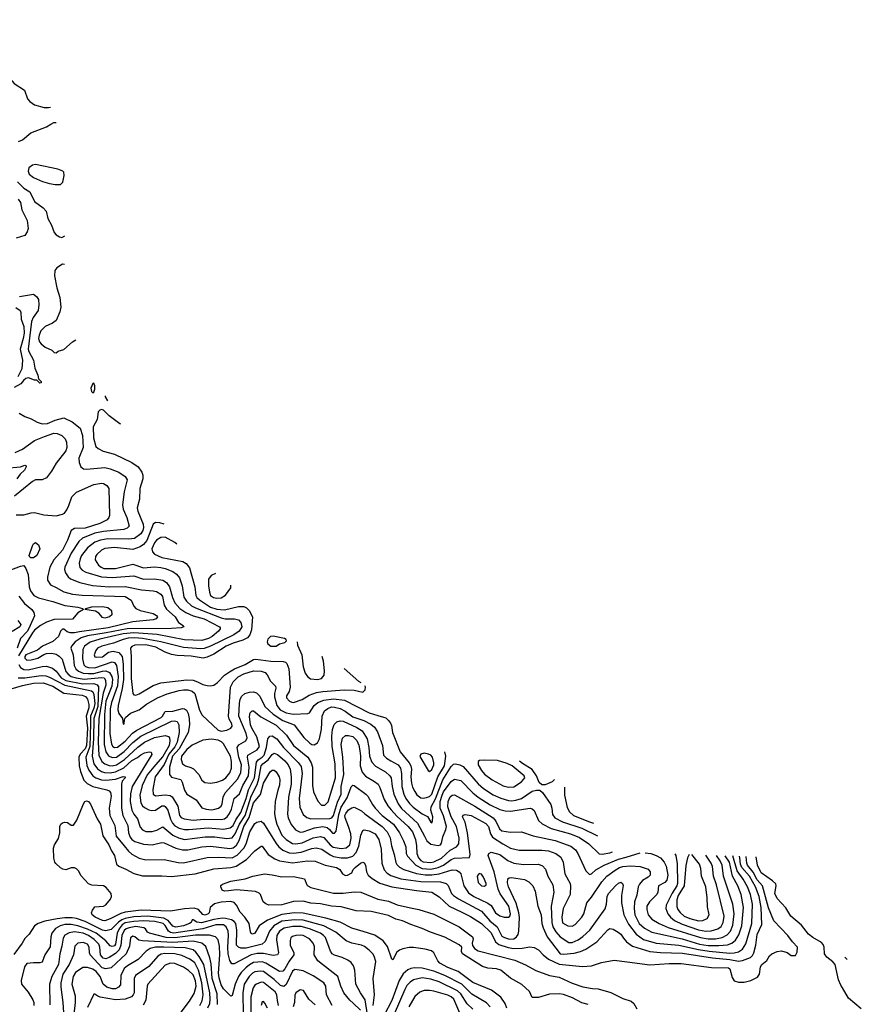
# Model space of a CAD drawing. Extents: x 997026 to 1115308, y 536381 to 619039.
# Tile 467 of 484: x 1104468 to 1112264, y 562737 to 571858. Entities that reach past the tile are written whole.
import ezdxf

# ---------------------------------------------------------------- set-up
doc = ezdxf.new("R2010")
doc.units = 0

msp = doc.modelspace()

# ---------------------------------------------------------------- linework, layer by layer
at = {"layer": '0CON20XD'}
for points in [[(1103254.6, 571857.6), (1103277.5, 571845), (1103291.4, 571825), (1103295.6, 571765.6), (1103306.3, 571746.3), (1103465, 571623.1), (1103518.3, 571598.3), (1103605, 571545.8), (1103845, 571557.9), (1103955, 571540.5), (1104038, 571508), (1104189.7, 571419.7), (1104245, 571394.2), (1104379.1, 571309.1), (1104417.6, 571267.6), (1104511.4, 571205), (1104539.5, 571125), (1104560.1, 571100.1), (1104605, 571070.5), (1104694.4, 571045.6), (1104735, 571044.6), (1104752.8, 571048.1)], [(1104455, 570728), (1104492.5, 570745), (1104570.8, 570809.2), (1104714.5, 570865.5), (1104755, 570888.6), (1104785, 570905.6), (1104805.9, 570905.2)], [(1104795, 570331.1), (1104845, 570332.2), (1104867.3, 570352.7), (1104880.8, 570415), (1104876.2, 570445), (1104865.7, 570455.7), (1104822.3, 570472.3), (1104615, 570516.5), (1104585, 570510.6), (1104552, 570485), (1104545.7, 570455), (1104556.5, 570426.5), (1104595, 570394.4), (1104677.7, 570357.7), (1104745, 570339.2), (1104795, 570331.1)], [(1104445.9, 570355), (1104505, 570298.2), (1104562.5, 570262.5), (1104605, 570172.5), (1104685, 570115.6), (1104712.9, 570085), (1104729.4, 570015), (1104761.9, 569955), (1104787.5, 569885), (1104805, 569863.8), (1104835, 569846.7), (1104859.3, 569840.7), (1104884.4, 569856.7)], [(1104453.1, 570195), (1104474.3, 570165), (1104488.6, 570095), (1104537.8, 569997.8), (1104545.6, 569925), (1104537.6, 569892.4), (1104515, 569858.8), (1104436.4, 569833.6)], [(1104883.2, 569591.2), (1104865, 569592), (1104810.9, 569559.1), (1104792.5, 569535), (1104788.6, 569485), (1104812.5, 569375), (1104838.5, 569285), (1104847.5, 569195), (1104838.9, 569151.1), (1104805, 569072.5), (1104772, 569048), (1104705, 569015.7), (1104664.3, 568975), (1104646.9, 568935), (1104642.5, 568905), (1104650, 568875), (1104665.7, 568855), (1104705, 568824.3), (1104765, 568796.2), (1104786.4, 568776.4), (1104805, 568772.5), (1104825, 568786.7), (1104875, 568803.3), (1104955.8, 568875), (1104986.2, 568891.4)], [(1104465, 569293.3), (1104595, 569313.9), (1104624.8, 569294.8), (1104640.9, 569265), (1104645.3, 569215), (1104637.8, 569165), (1104591.1, 569098.9), (1104576.7, 569063.3), (1104547.4, 568805), (1104551.8, 568785), (1104594, 568705), (1104608.3, 568628.3), (1104636.7, 568565), (1104642.5, 568532.5), (1104667, 568507), (1104667.5, 568495), (1104655, 568490), (1104627.5, 568517.5), (1104605, 568520), (1104550.6, 568540.6), (1104525, 568535.5), (1104504.2, 568514.2), (1104476.8, 568483.2), (1104415, 568450.4)], [(1104432, 569192), (1104471.5, 569165), (1104479.5, 569145), (1104482.7, 569085), (1104505.9, 569015.9), (1104507.6, 568955), (1104499.8, 568905), (1104471.2, 568805), (1104492.6, 568705), (1104488.8, 568625), (1104449.1, 568550.9)], [(1105145, 568401.2), (1105155, 568406.7), (1105164.3, 568435), (1105164, 568465), (1105155, 568490), (1105145, 568487.5), (1105126, 568445), (1105133.2, 568413.2), (1105145, 568401.2)], [(1105283.2, 568328.4), (1105261.7, 568365), (1105261.9, 568373.3)], [(1104461.7, 568211.7), (1104515, 568181.2), (1104575, 568161.2), (1104629.6, 568129.6), (1104675, 568114.4), (1104725, 568116.7), (1104795, 568148.4), (1104875, 568168.8), (1104955, 568132.5), (1105026.5, 568075), (1105049.1, 568005), (1105054.7, 567895), (1105016.8, 567795), (1105018.7, 567755), (1105034.6, 567714.6), (1105058, 567698), (1105085, 567692.7), (1105255, 567710.3), (1105305, 567698.7), (1105385, 567667.3), (1105445.5, 567625), (1105463.6, 567595), (1105434.6, 567485), (1105420.7, 567365), (1105426.7, 567325), (1105460.8, 567245), (1105481.9, 567165), (1105463, 567147), (1105433.2, 567136.8), (1105245, 567117.2), (1105165, 567100.7), (1105049.6, 567055), (1105015.6, 567024.4), (1104944.6, 566915.4), (1104885.4, 566785), (1104883.3, 566763.3), (1104892.9, 566732.9), (1104917, 566697), (1104939.2, 566679.1), (1105023.9, 566643.9), (1105142.6, 566617.4), (1105295, 566604.8), (1105445, 566607.5), (1105594.7, 566575.3), (1105705, 566567.7), (1105735, 566559.7), (1105774.5, 566535), (1105790, 566515), (1105807.5, 566435), (1105827.8, 566397.8), (1105907.9, 566325), (1105940, 566275), (1105983.3, 566245), (1105987.5, 566235), (1105964.3, 566225.7), (1105873.2, 566216.8), (1105464.4, 566214.4), (1105268.2, 566178.2), (1105095, 566149.9), (1105038.2, 566131.8), (1104980.4, 566095), (1104946.2, 566055), (1104941.8, 566035), (1104964.4, 565974.4), (1104973, 565875), (1104988.8, 565845), (1105012.4, 565822.4), (1105054.6, 565804.6), (1105105, 565800.4), (1105155, 565802.8), (1105235, 565824.4), (1105265.1, 565825.1), (1105300.8, 565810.8), (1105322.3, 565775), (1105326.5, 565745), (1105321.1, 565685), (1105265, 565545.5), (1105252.1, 565422.1), (1105251.2, 565145), (1105265.8, 565075.8), (1105288.8, 565038.8), (1105325, 565022.4), (1105365, 565027.5), (1105435, 565077.6), (1105516.2, 565163.8), (1105590.2, 565219.8), (1105875, 565359), (1105902.7, 565362.7), (1105925.9, 565355.9), (1105942.4, 565325), (1105945.5, 565255), (1105924.9, 565165), (1105905, 565121), (1105850.5, 565055), (1105805, 564958.8), (1105722.4, 564845), (1105701.6, 564728.4), (1105703.5, 564685), (1105725, 564667.8), (1105815, 564679.1), (1105861.5, 564671.5), (1105880.2, 564660.2), (1105933.7, 564573.7), (1105948.8, 564485), (1105965, 564468.2), (1105990, 564455), (1106075, 564441.6), (1106175, 564452), (1106335, 564449.3), (1106365, 564456.3), (1106389.1, 564475), (1106411.4, 564505), (1106430, 564545), (1106454.5, 564645), (1106505, 564687.1), (1106535.6, 564765), (1106586, 564855), (1106593.5, 564935), (1106577.2, 565025), (1106580.9, 565045), (1106667.1, 565093), (1106687.6, 565125), (1106664.9, 565214.9), (1106616.9, 565295), (1106605.6, 565325), (1106596.2, 565403.8), (1106603.9, 565436.1), (1106621.2, 565455), (1106635, 565455.6), (1106700, 565400), (1106843.8, 565323.8), (1106939.2, 565229.2), (1107005, 565133.2), (1107138, 565025), (1107166.6, 564975), (1107179.7, 564935), (1107181.1, 564765), (1107190.9, 564705), (1107230.3, 564620.3), (1107265, 564582.9), (1107295, 564582.9), (1107325, 564613.3), (1107392.9, 564835), (1107391.5, 564965), (1107363.3, 565126.7), (1107359.9, 565220.1), (1107366.7, 565283.3), (1107380.8, 565329.2), (1107405.9, 565354.1), (1107435, 565363.2), (1107465, 565358.6), (1107591.5, 565301.5), (1107639.9, 565269.9), (1107685.3, 565195), (1107702.5, 565115), (1107709.5, 565035), (1107731, 564981), (1107763.4, 564943.4), (1107855, 564890.8), (1107897.9, 564855), (1107908.7, 564835), (1107916.7, 564755), (1107932.4, 564685), (1107973.3, 564595), (1108005, 564551.9), (1108151.7, 564415), (1108218.4, 564295), (1108240.8, 564250.8), (1108275, 564220), (1108345, 564208.1), (1108364.5, 564215.5), (1108375, 564231.2), (1108387.8, 564287.8), (1108416.3, 564355), (1108422, 564385), (1108392.9, 564482.9), (1108362.5, 564555), (1108364.3, 564615), (1108379.9, 564675), (1108395, 564705.3), (1108465, 564800.4), (1108495, 564821.8), (1108555, 564810), (1108665.2, 564695.2), (1108716.2, 564655), (1108825, 564584.2), (1108915, 564543.2), (1108965, 564529.8), (1109015.3, 564525.3), (1109197.5, 564555), (1109215, 564549.1), (1109232.2, 564532.2), (1109275, 564440.6), (1109308.2, 564408.2), (1109391.4, 564365), (1109571.4, 564315), (1109655, 564282.5), (1109740.9, 564225), (1109835, 564130.4), (1109865, 564127.7), (1109935, 564140.6), (1109960.7, 564150.6)], [(1105403.8, 568110.1), (1105394.7, 568114.7), (1105297.2, 568187.2), (1105245, 568240), (1105225, 568246.5), (1105208.7, 568241.3), (1105194.3, 568225.7), (1105184.6, 568155), (1105149.3, 568085), (1105150.3, 567985), (1105173.1, 567905), (1105193.8, 567885), (1105240.9, 567860.9), (1105345, 567831.9), (1105505, 567757.5), (1105564.4, 567715), (1105599.1, 567665), (1105607.4, 567637.4), (1105607.5, 567605), (1105581.3, 567515), (1105576, 567415), (1105556.1, 567335), (1105561.6, 567305), (1105611.1, 567185), (1105614.8, 567155), (1105607.5, 567125), (1105590.3, 567095), (1105532.6, 567052.6), (1105475, 567044.4), (1105285, 567048.3), (1105215, 567037.6), (1105165, 567018.9), (1105095, 566966.7), (1105040.6, 566895), (1105026.6, 566865), (1105018.9, 566825), (1105025, 566784.3), (1105047.7, 566757.7), (1105079, 566739), (1105225, 566697.2), (1105325, 566689.2), (1105524.7, 566705.3), (1105614.7, 566675.3), (1105715, 566679.4), (1105795, 566665.3), (1105826.2, 566645), (1105856.7, 566605), (1105881.7, 566505), (1105905, 566455.4), (1105949.6, 566405), (1106006.7, 566366.7), (1106075, 566334.8), (1106177.9, 566307.9), (1106318.6, 566235), (1106325.6, 566225), (1106324.3, 566215), (1106310, 566195), (1106250.4, 566145), (1106215.5, 566125), (1106155, 566107.5), (1105995, 566114.1), (1105741.6, 566161.6), (1105525, 566176.7), (1105425, 566169.8), (1105209.8, 566120.2), (1105119.1, 566090.9), (1105066.6, 566055), (1105051.2, 566025), (1105048.5, 565938.5), (1105061.8, 565881.8), (1105077.3, 565867.3), (1105105, 565857.6), (1105165, 565853.8), (1105325, 565908.8), (1105345, 565903.2), (1105365, 565874.4), (1105378.9, 565775), (1105372.2, 565687.8), (1105316.8, 565533.2), (1105304.9, 565474.9), (1105303.4, 565245), (1105317.5, 565147.5), (1105330.7, 565125), (1105345, 565115.3), (1105375, 565120), (1105445, 565176.2), (1105512.2, 565247.8), (1105552.8, 565277.2), (1105778.5, 565395), (1105791.5, 565405), (1105815, 565448.8), (1105885, 565452.9), (1105975, 565478.7), (1105995, 565474.7), (1106011.9, 565461.9), (1106029.5, 565429.5), (1106038.3, 565385), (1106040, 565325), (1106028.7, 565255), (1105944.9, 565105), (1105882.2, 565035), (1105854.8, 564935), (1105854.6, 564865), (1105875, 564841.2), (1105958.9, 564818.9), (1105974.1, 564794.1), (1105995, 564720), (1106015, 564683.1), (1106101.4, 564631.4), (1106156.2, 564556.2), (1106193.9, 564543.9), (1106245, 564540), (1106275.2, 564544.8), (1106310.8, 564555), (1106335, 564573.3), (1106344.5, 564595), (1106353.2, 564655), (1106372.6, 564695), (1106487.8, 564825), (1106515.6, 564885), (1106521.2, 564955), (1106497.6, 565025), (1106480.7, 565115), (1106498.2, 565141.8), (1106562.2, 565177.7), (1106575.3, 565205), (1106566.9, 565245), (1106497.9, 565405), (1106502.5, 565525), (1106511.4, 565565), (1106525, 565591.8), (1106552.2, 565615), (1106595, 565628.8), (1106635, 565632.4), (1106662.1, 565622.1), (1106690.8, 565590.8), (1106737.3, 565495), (1106815.7, 565425.7), (1106905, 565366), (1107010.4, 565325), (1107098.5, 565208.5), (1107155, 565155.6), (1107175, 565143.1), (1107195, 565140), (1107225, 565159.2), (1107244.6, 565195.4), (1107263.7, 565286.3), (1107269.7, 565405), (1107291.5, 565455), (1107321.5, 565478.5), (1107355, 565492), (1107385, 565490.4), (1107435.8, 565475.8), (1107482.6, 565452.6), (1107555, 565401), (1107655, 565364.8), (1107721.9, 565331.9), (1107755.6, 565305.6), (1107781.5, 565261.5), (1107828.9, 565135), (1107838.5, 565045), (1107865, 565016.8), (1107905, 564993.1), (1107972.7, 564955), (1107995.2, 564925.2), (1108003.8, 564875), (1108006.6, 564755), (1108024.7, 564685), (1108045, 564642.9), (1108077.5, 564597.5), (1108112.7, 564562.7), (1108195, 564501.1), (1108245, 564475.8), (1108275, 564423.8), (1108285, 564416.7), (1108293, 564437), (1108296.2, 564475), (1108275.4, 564535), (1108278.1, 564565), (1108319.6, 564640.4), (1108387.6, 564815), (1108465, 564938.9), (1108485, 564960.8), (1108505, 564963.9), (1108545, 564956.8), (1108575, 564940.3), (1108715, 564779.3), (1108765.2, 564735.2), (1108855, 564678.1), (1108925, 564645.3), (1108994.4, 564624.4), (1109025, 564621.4), (1109065, 564626.7), (1109115, 564644.2), (1109215, 564710.4), (1109255, 564720.6), (1109285, 564720), (1109310.6, 564700.6), (1109387.4, 564587.4), (1109398.5, 564555), (1109402.1, 564495), (1109425.7, 564465.7), (1109495, 564428.9), (1109675, 564370), (1109819.1, 564299.2)], [(1104425, 567849.5), (1104495, 567879.1), (1104605, 567958.8), (1104697.1, 567997.1), (1104785, 568028.5), (1104816.2, 568025), (1104858.6, 568005), (1104887.8, 567975), (1104901.8, 567945), (1104903.8, 567895), (1104895, 567862.5), (1104805, 567748.6), (1104762, 567675), (1104715.2, 567614.8), (1104675, 567595.4), (1104615, 567594.1), (1104585, 567580.6), (1104418.5, 567445)], [(1104335, 567704.5), (1104474.2, 567715.8), (1104515, 567730), (1104526.4, 567726.4), (1104528.8, 567715), (1104511.2, 567685), (1104471.7, 567648.3), (1104440, 567605)], [(1104435, 567271.5), (1104505, 567270.5), (1104575, 567291.2), (1104605, 567293.8), (1104692, 567272), (1104805, 567262.3), (1104865, 567277.9), (1104882, 567288), (1104903.9, 567316.1), (1104922.8, 567357.2), (1104951.7, 567438.3), (1104995, 567480.7), (1105155, 567551.1), (1105225, 567564.6), (1105245, 567562.9), (1105275, 567544.4), (1105293.8, 567515), (1105298.9, 567265), (1105293.8, 567245), (1105277.3, 567225), (1105209.5, 567190.5), (1105075, 567148.3), (1104976.8, 567143.2), (1104944.7, 567125.3), (1104910.3, 567035), (1104863.3, 566945), (1104783.3, 566855), (1104745.9, 566785), (1104724.5, 566695), (1104725.6, 566665), (1104753.2, 566623.2), (1104805, 566597.9), (1104875, 566556.9), (1104955.3, 566535.3), (1105045, 566526.4), (1105445, 566514.7), (1105500.8, 566480.8), (1105524.7, 566424.7), (1105545, 566402.2), (1105585, 566384.6), (1105705, 566357.7), (1105735, 566338.5), (1105744.4, 566325), (1105732.4, 566307.6), (1105702.9, 566297.1), (1105515, 566278.7), (1105285.7, 566225), (1105023.1, 566186.9), (1104975, 566178.7), (1104935, 566179.5), (1104907.5, 566187.5), (1104875, 566212.9), (1104865, 566212.5), (1104846, 566195), (1104826, 566145), (1104775, 566098.2), (1104680, 566055), (1104633.1, 566016.9), (1104525, 565975.2), (1104515, 565960), (1104515, 565944.4), (1104535, 565926), (1104575, 565929.4), (1104635, 565942.9), (1104691.7, 565978.3), (1104714.4, 565985.6), (1104765, 565988.5), (1104805, 565979.6), (1104833.1, 565963.1), (1104860.5, 565935), (1104895, 565820.5), (1104915.3, 565795), (1104944.6, 565775), (1104990.2, 565760.2), (1105065, 565750.2), (1105225.9, 565765.9), (1105250.1, 565760.1), (1105261.1, 565741.1), (1105264.5, 565694.5), (1105240.3, 565619.7), (1105201.7, 565385), (1105194.3, 565165), (1105200.3, 565045), (1105227.2, 564987.2), (1105255, 564963.4), (1105295, 564948.9), (1105325, 564945.9), (1105362.9, 564955), (1105439.6, 565005), (1105560.6, 565119.4), (1105625, 565165.2), (1105715, 565207.4), (1105815.9, 565225.9), (1105845, 565216.7), (1105854.6, 565204.6), (1105858, 565178), (1105851, 565135), (1105795, 565032.3), (1105724.4, 564955.6), (1105647.8, 564862.2), (1105603, 564765), (1105581, 564675), (1105589.1, 564605), (1105605, 564576.5), (1105625, 564558.9), (1105665, 564538.2), (1105691.8, 564531.8), (1105725, 564535.8), (1105785, 564574.2), (1105805, 564575.8), (1105815, 564570.3), (1105840.2, 564535), (1105865, 564453.6), (1105884.3, 564414.3), (1105905, 564391.9), (1105945, 564370), (1105995, 564356.7), (1106035, 564355.2), (1106215, 564372), (1106355, 564358.1), (1106418.7, 564371.3), (1106444.3, 564395), (1106469.4, 564445), (1106515, 564514), (1106564.5, 564644.5)], [(1105804.5, 567185.9), (1105766.3, 567196.3), (1105725, 567201.5), (1105705, 567185.5), (1105645, 567033.3), (1105615, 566996.9), (1105585, 566975.3), (1105515, 566950), (1105345, 566967.7), (1105255, 566958.6), (1105226.5, 566945), (1105182.9, 566905), (1105168.8, 566885), (1105167.3, 566855), (1105198.2, 566805), (1105222.5, 566785), (1105245.6, 566775.6), (1105355, 566772.7), (1105515, 566813.8), (1105615, 566781.2), (1105715, 566788.8), (1105775, 566783.3), (1105815.2, 566775.2), (1105886.7, 566745), (1105920.1, 566720.1), (1105947.2, 566687.2), (1105973.4, 566613.4), (1105989.7, 566509.7), (1106012.9, 566472.9), (1106059.8, 566429.8), (1106095, 566409.1), (1106335, 566316), (1106371.2, 566308.8), (1106457.8, 566307.7), (1106495, 566297.9), (1106517.7, 566275), (1106524.1, 566235), (1106500, 566195), (1106451.6, 566158.4), (1106235, 566054), (1106175, 566033.4), (1106145, 566030.4), (1105985, 566042.6), (1105774.4, 566095.6), (1105605, 566126.4), (1105532.5, 566132.5), (1105472.3, 566127.7), (1105425, 566117), (1105337.9, 566082.1), (1105227.1, 566055), (1105187.8, 566035), (1105173.3, 566015), (1105157.8, 565975), (1105165, 565955.8), (1105175, 565952.1), (1105235, 565957.3), (1105291.4, 565998.6), (1105335, 566008.7), (1105384.8, 565994.8), (1105418.1, 565958.1), (1105427.6, 565887.6), (1105428.8, 565745), (1105416.9, 565663.1), (1105378.4, 565505), (1105375.7, 565465.7), (1105385, 565431.4), (1105420, 565385), (1105425, 565332.5), (1105436.7, 565335), (1105438.8, 565375), (1105448.1, 565395), (1105495, 565433.6), (1105575.3, 565464.7), (1105641.4, 565518.6), (1105742.8, 565577.2), (1105835, 565613.1), (1105946.2, 565643.9), (1105985, 565651), (1106025, 565649.8), (1106066.8, 565636.8), (1106089.2, 565615), (1106132.7, 565462.7), (1106157, 565417), (1106305, 565277.5), (1106335, 565267.1), (1106385, 565275.6), (1106425, 565294.2), (1106436.5, 565315), (1106433.3, 565335), (1106408, 565378), (1106402.5, 565405), (1106420.8, 565675), (1106445, 565723.3), (1106490.3, 565769.7), (1106545, 565796.9), (1106635, 565826.7), (1106705, 565823.6), (1106740.5, 565810.5), (1106759.7, 565789.7), (1106791.2, 565731.2), (1106838.5, 565685), (1106841.2, 565665), (1106828.1, 565615), (1106826.7, 565585), (1106848.7, 565505), (1106879.4, 565465), (1106935, 565437.2), (1107005, 565423.4), (1107137.9, 565432.1), (1107152.1, 565437.9), (1107195.4, 565505), (1107228.3, 565531.7), (1107285, 565555.6), (1107375.9, 565565.9), (1107475.5, 565555.5), (1107705, 565437.5), (1107786.5, 565413.5), (1107859.5, 565389.5), (1107885, 565367.1), (1107902.1, 565342.1), (1107910.9, 565320.9), (1107920.9, 565255), (1107992.2, 565075), (1108074.2, 564975), (1108091.6, 564945), (1108097.9, 564915), (1108091.9, 564845), (1108096.8, 564785), (1108105, 564750), (1108127, 564707), (1108147.7, 564677.7), (1108185, 564650), (1108205, 564645.4), (1108235, 564652.8), (1108265, 564661.8), (1108285, 564684.6), (1108340, 564845), (1108404.2, 564945), (1108416.5, 565035), (1108404.9, 565076.7)], [(1105924.6, 566999.9), (1105905, 567014.6), (1105815, 567063.2), (1105775, 567061.5), (1105735, 567037.5), (1105715, 567012.2), (1105690.8, 566955), (1105697.1, 566927.1), (1105715, 566905.6), (1105785, 566876.6), (1105977.4, 566837.4), (1106009.6, 566819.6), (1106039.4, 566779.4), (1106089.4, 566605), (1106099.4, 566525), (1106109.7, 566505), (1106132.5, 566482.5), (1106235, 566416.8), (1106295, 566397), (1106365, 566390.4), (1106495, 566422.7), (1106545, 566420.8), (1106569.2, 566409.2), (1106594.7, 566384.7), (1106624.6, 566325), (1106615.8, 566205), (1106598.9, 566161.1), (1106577.2, 566132.8), (1106535, 566109.3), (1106445, 566082.9), (1106380.8, 566055), (1106265, 565981), (1106205, 565952.3), (1106167.5, 565942.5), (1106055, 565962.3), (1105925, 565968.1), (1105875, 565976.3), (1105815, 565999.2), (1105727.5, 566045), (1105635, 566067.3), (1105535.5, 566064.5), (1105507.4, 566052.6), (1105492.8, 566035), (1105499.5, 565959.5), (1105499.2, 565755), (1105517, 565617), (1105525, 565604), (1105542.3, 565602.3), (1105575, 565614.4), (1105705, 565688.8), (1105775, 565715.3), (1106015, 565742.5), (1106075, 565740.7), (1106114.2, 565724.2), (1106165, 565700.3), (1106205, 565690), (1106235, 565687.5), (1106265, 565694.4), (1106300.6, 565719.4), (1106364.8, 565785.2), (1106411.6, 565818.4), (1106456.4, 565843.6), (1106555, 565884.3), (1106635, 565931.9), (1106655, 565934.7), (1106793.1, 565916.9), (1106907.3, 565912.7), (1106930.8, 565905), (1106943.5, 565893.5), (1106960, 565845), (1106973.7, 565675), (1106964.7, 565635.3), (1106940.6, 565595), (1106939.2, 565575), (1106966.2, 565545), (1106987.5, 565535), (1107005, 565534.4), (1107085, 565560.8), (1107148.3, 565601.7), (1107216, 565624), (1107275.2, 565634.8), (1107475, 565649.8), (1107566.9, 565646.9), (1107645, 565628), (1107668.5, 565651.5), (1107672.2, 565675), (1107664.3, 565686.1)], [(1104595, 566872), (1104572, 566872), (1104560, 566880), (1104556.7, 566895), (1104585, 566983.3), (1104595, 567001.2), (1104615, 567013.8), (1104642.3, 566992.3), (1104654, 566955), (1104626, 566895), (1104595, 566872)], [(1104370, 566755), (1104475, 566796.7), (1104505, 566802.5), (1104525, 566773.3), (1104547.4, 566717.4), (1104556.7, 566605), (1104567.8, 566567.8), (1104598.2, 566525), (1104642.6, 566502.6), (1104775, 566468.7), (1104885, 566430.4), (1105007.5, 566415), (1105050, 566405), (1105060, 566395), (1105005.5, 566364.5), (1104957.5, 566305), (1104786.8, 566303.2), (1104715, 566277.3), (1104658.8, 566245), (1104605, 566202.7), (1104585, 566178.9), (1104457.8, 565965)], [(1106282.5, 566726.5), (1106241.3, 566708.7), (1106217.9, 566675), (1106216.2, 566615), (1106225.4, 566555.4), (1106236.7, 566525), (1106264.2, 566505), (1106295, 566498.5), (1106335, 566503.8), (1106375, 566528.1), (1106423.5, 566595), (1106423.5, 566620.9)], [(1104459.1, 566519.1), (1104510.8, 566450.8), (1104581.5, 566395), (1104599.1, 566365), (1104605.4, 566335), (1104566, 566245), (1104538.5, 566195), (1104476.5, 566125), (1104444.8, 566035)], [(1105255, 566313.8), (1105235, 566318.9), (1105200.4, 566360.4), (1105169.6, 566379.6), (1105070, 566395), (1105080, 566405), (1105135, 566418.9), (1105235, 566422.9), (1105285, 566412.2), (1105318, 566385), (1105320, 566345), (1105300, 566325), (1105255, 566313.8)], [(1104451.7, 566291.7), (1104478.6, 566255), (1104468.6, 566235), (1104398.9, 566191.1)], [(1106845, 566054.2), (1106875, 566076.7), (1106925, 566090), (1106940, 566105), (1106937.5, 566115), (1106920, 566125), (1106815, 566145.8), (1106792.5, 566145), (1106765, 566120), (1106760, 566095), (1106767.5, 566075), (1106795, 566054.2), (1106845, 566054.2)], [(1107037.5, 566096.1), (1107036.7, 566095), (1107040, 566065), (1107081.2, 565975), (1107095, 565862.5), (1107111.1, 565805), (1107134.6, 565774.6), (1107163.1, 565753.1), (1107225, 565744.6), (1107263.7, 565756.3), (1107288.6, 565785), (1107290.6, 565825), (1107281.5, 565915), (1107270.6, 565960)], [(1104458.3, 565885), (1104476.4, 565856.4), (1104505, 565837.7), (1104545, 565834.8), (1104675, 565865.6), (1104715, 565868.6), (1104771.3, 565851.3), (1104805.9, 565824.1), (1104852, 565762), (1104895, 565736.1), (1105053.4, 565706.6), (1105155, 565709), (1105185, 565697.2), (1105198.7, 565678.7), (1105191.4, 565495), (1105155.9, 565385), (1105152.2, 565197.8), (1105138.2, 565035), (1105155.7, 564965.7), (1105189.6, 564919.6), (1105225, 564893), (1105253.3, 564883.3), (1105305, 564881.8), (1105355, 564891.1), (1105430.8, 564929.2), (1105505, 564994.5), (1105557.7, 565022.3), (1105591.2, 565048.8), (1105625, 565067.2), (1105665.7, 565075.7), (1105685, 565073.8), (1105692.3, 565052.3), (1105508.9, 564755), (1105493.7, 564686.3), (1105492, 564615), (1105505.5, 564535.5), (1105525, 564498.2), (1105559.2, 564455), (1105585, 564379.4), (1105605, 564352.7), (1105637.1, 564337.1), (1105695, 564339.4), (1105739.2, 564350.8), (1105795, 564381.1), (1105885, 564303.3), (1105938.5, 564278.5), (1105995, 564264.3), (1106185, 564288.7), (1106275, 564287.7), (1106385, 564273.9), (1106435, 564279.8), (1106465, 564315.3), (1106502.7, 564407.3), (1106556.7, 564485), (1106610.7, 564665), (1106667.5, 564772.5), (1106684.1, 564825), (1106705.3, 564944.7), (1106721.2, 564965), (1106768.7, 565001.3), (1106805, 565051.8), (1106825, 565064.5), (1106855, 565051.1), (1106925, 564992.9), (1106956.2, 564955), (1106973, 564915), (1106981.6, 564845), (1106982, 564775), (1106956.8, 564656.8), (1106948.5, 564498.5), (1106954.6, 564465), (1106983.2, 564403.2), (1107022.9, 564352.9), (1107065, 564332.5), (1107095, 564335.9), (1107197.4, 564372.6), (1107275, 564383.9), (1107315, 564373.5), (1107337.1, 564357.1), (1107365, 564323.1), (1107385, 564322), (1107397.9, 564342.1), (1107424, 564495), (1107445, 564564), (1107501.5, 564648.5), (1107539.4, 564750.6), (1107555, 564765.6), (1107565, 564765.5), (1107674.6, 564685), (1107693.8, 564663.8), (1107735, 564587.8), (1107759.6, 564555), (1107824.8, 564484.8), (1107929.2, 564405), (1107986.8, 564325), (1108022.8, 564252.7), (1108046.2, 564195), (1108048.8, 564135), (1108059.2, 564109.1), (1108137.5, 564027.5), (1108195.4, 563995.4), (1108275, 563990.1), (1108344.5, 564005), (1108395, 564027.3), (1108465, 564078.6), (1108495, 564091), (1108634.2, 564095.8), (1108642.2, 564125), (1108615.2, 564325), (1108595.3, 564425.3), (1108570, 564475), (1108575, 564490), (1108595.6, 564494.4), (1108649.2, 564485), (1108785, 564413.4), (1108810.7, 564385), (1108828.2, 564315), (1108847.5, 564285), (1108944.8, 564224.8), (1109015, 564184.1), (1109095, 564164), (1109305, 564165.8), (1109365, 564158.2), (1109435.7, 564135), (1109481.7, 564101.7), (1109501.2, 564055), (1109517.9, 563945), (1109565.7, 563855.7), (1109571.1, 563835), (1109566.2, 563755), (1109503.1, 563625), (1109489.5, 563545), (1109495, 563491.2), (1109545, 563462.9), (1109585, 563462.1), (1109614.2, 563475), (1109675, 563545.8), (1109692.2, 563575), (1109722.3, 563677.7), (1109765, 563728.9), (1109859.3, 563870.7), (1109907.3, 563922.7)], [(1107630.5, 565714.8), (1107608.8, 565728.8), (1107473.6, 565846.3)], [(1104452.6, 565762.6), (1104515, 565762.1), (1104665, 565784.1), (1104710.9, 565780.9), (1104745, 565768.8), (1104885, 565693.3), (1105132, 565642), (1105145, 565630.4), (1105155.8, 565605.8), (1105162.7, 565525), (1105155, 565479.4), (1105122.7, 565405), (1105122.7, 565335), (1105116.7, 565125), (1105080.3, 565025), (1105088.7, 564948.7), (1105108.7, 564905), (1105145.3, 564855), (1105173.6, 564835), (1105225, 564815.2), (1105265, 564812.3), (1105356, 564824), (1105425, 564846.2), (1105443.3, 564845), (1105444.2, 564835), (1105416.6, 564803.4), (1105409.5, 564775), (1105410.8, 564555), (1105423.1, 564485), (1105468.1, 564395), (1105475.8, 564325), (1105491.2, 564285), (1105506.8, 564265), (1105535, 564245.3), (1105615, 564220.8), (1105695.3, 564214.7), (1105785, 564234.7), (1105806.6, 564233.4), (1105914.8, 564184.8), (1105975, 564167.1), (1106025, 564169.4), (1106155, 564196.2), (1106235, 564202.9), (1106415, 564180.7), (1106445, 564185.7), (1106475, 564212.5), (1106502, 564255), (1106545.5, 564385), (1106593.8, 564466.2), (1106635, 564602), (1106697.9, 564682.1), (1106725, 564785.6), (1106788.6, 564891.4), (1106805, 564907.1), (1106825, 564905.8), (1106845, 564890), (1106872.2, 564845), (1106877.5, 564815), (1106875.6, 564765.6), (1106859.5, 564720.5), (1106833.8, 564615), (1106828.6, 564505), (1106833.4, 564463.4), (1106850.8, 564405), (1106897.1, 564305), (1106935, 564262.7), (1106995, 564227.1), (1107025, 564225.2), (1107085, 564234.3), (1107185, 564280), (1107255, 564292.6), (1107285, 564280.9), (1107343.3, 564213.4), (1107373, 564193), (1107445, 564179), (1107492.8, 564187.2), (1107526.2, 564215), (1107538.8, 564275), (1107534.8, 564315), (1107514.8, 564385), (1107482.7, 564465), (1107480.8, 564485), (1107488.1, 564505), (1107515, 564537.8), (1107545, 564558.2), (1107565, 564563.2), (1107635, 564528), (1107665, 564503.1), (1107824, 564385), (1107870.5, 564335), (1107898.7, 564278.7), (1107910.5, 564205), (1107935.9, 564125.9), (1107951.7, 564051.7), (1107961.6, 564031.6), (1107986.3, 564006.3), (1108025, 563985.8), (1108145, 563947.7), (1108225, 563936.2), (1108285, 563935.7), (1108353.6, 563946.4), (1108475, 563984.2), (1108515, 563978.5), (1108539.4, 563965), (1108554.7, 563944.7), (1108581.2, 563835), (1108625, 563769.2), (1108674.8, 563734.8), (1108805.2, 563675.2), (1108835, 563651.8), (1108876.4, 563585), (1108915, 563556), (1108955, 563545.3), (1108995, 563544.6), (1109008.5, 563555), (1109013.2, 563575), (1108997.8, 563645), (1108919.7, 563759.7), (1108900.4, 563805), (1108864.5, 563964.5), (1108808.9, 564115), (1108814.5, 564135.5), (1108835, 564145.6), (1108915, 564123.8), (1108990.1, 564070.1), (1109045, 564045.9), (1109135, 564033.3), (1109275, 564035.5), (1109309.8, 564019.8), (1109339.1, 563989.1), (1109360.5, 563925), (1109405.5, 563845), (1109414.5, 563775), (1109407.4, 563727.4), (1109389.7, 563645), (1109396.1, 563495), (1109406.6, 563455), (1109435, 563407.3), (1109475, 563361.6), (1109555, 563311.2), (1109585, 563309.6), (1109640.6, 563335), (1109685, 563364), (1109749.2, 563425), (1109889.9, 563620.1), (1109904.6, 563665), (1109910.8, 563735), (1109922.5, 563765), (1109985.8, 563835), (1110015, 563859.4), (1110037.6, 563867.6), (1110051.9, 563855), (1110056.7, 563836.7), (1110043.7, 563746.3), (1110042.8, 563677.2), (1110063.5, 563565), (1110108.6, 563478.6), (1110177.4, 563387.4), (1110245, 563338.9), (1110362.5, 563302.5), (1110575, 563286.5), (1110755, 563244.4), (1110855, 563229.1), (1111045, 563210), (1111087.1, 563212.9), (1111126.6, 563223.4), (1111163.3, 563246.7), (1111195, 563298.1), (1111249, 563485), (1111257.3, 563665), (1111238.8, 563755), (1111209.6, 563825), (1111171.3, 563895), (1111114.9, 563974.9), (1111075.4, 564111.2)], [(1104388, 565658), (1104495, 565690.6), (1104595, 565712.3), (1104685, 565714.8), (1104773.8, 565685), (1104875, 565620.2), (1104986.2, 565606.2), (1105045, 565601.3), (1105078.4, 565588.4), (1105096.3, 565565), (1105108.9, 565515), (1105106.8, 565485), (1105083.5, 565405), (1105094.2, 565295), (1105086, 565135), (1105073.3, 565105), (1105027.1, 565055), (1105016.5, 565025), (1105018.4, 564945), (1105029.8, 564895), (1105062.8, 564812.8), (1105092.2, 564782.2), (1105145, 564756.2), (1105274.6, 564724.6), (1105295, 564714.2), (1105308.6, 564698.6), (1105313.6, 564665), (1105297.1, 564555), (1105302, 564485), (1105348.2, 564395), (1105362.8, 564295), (1105434, 564205), (1105474.3, 564154.3), (1105507.6, 564127.6), (1105575, 564090), (1105635, 564075.4), (1105805, 564079.6), (1105935, 564051.3), (1105985, 564046.5), (1106205, 564097.4), (1106305, 564100.2), (1106435, 564094.4), (1106481.5, 564118.5), (1106544.9, 564185.1), (1106565, 564224.4), (1106599.8, 564335), (1106645, 564411.4), (1106665, 564425.7), (1106705, 564432.5), (1106725, 564415.8), (1106845, 564225.4), (1106868.7, 564195), (1106905, 564165.3), (1106965, 564141.6), (1107005, 564137.7), (1107075, 564148), (1107175, 564181.4), (1107215, 564186.4), (1107265.2, 564175.2), (1107345, 564120.7), (1107375, 564107.3), (1107445, 564092.9), (1107505.2, 564094.8), (1107555, 564109.3), (1107585, 564144.6), (1107608.8, 564201.2), (1107626.6, 564303.4), (1107645, 564347.5), (1107657.3, 564352.7), (1107705, 564343.1), (1107760, 564315), (1107795.2, 564265.2), (1107815.3, 564174.7), (1107821.3, 564045), (1107843, 563983), (1107871.4, 563951.4), (1107905, 563929.1), (1107999.2, 563900.8), (1108185, 563874.5), (1108365, 563871.3), (1108417.8, 563857.8), (1108438.2, 563838.2), (1108469.3, 563765), (1108485.5, 563745), (1108533.4, 563713.4), (1108745, 563599.2), (1108821.6, 563511.6), (1108892, 563455), (1108935, 563368.9), (1108958.1, 563355), (1109005, 563341.3), (1109045.6, 563345), (1109068.8, 563361.2), (1109085.4, 563385), (1109092.7, 563415), (1109097.8, 563542.2), (1109092.2, 563585), (1109066.7, 563675), (1108995, 563826), (1108986.7, 563863.3), (1108991.2, 563898.8), (1109001.7, 563908.3), (1109025, 563910.6), (1109145, 563894), (1109183.2, 563873.2), (1109222.5, 563835), (1109242.5, 563785), (1109266.7, 563645), (1109300, 563565), (1109304.1, 563485), (1109315.6, 563445.6), (1109355, 563360.9), (1109475, 563204.7), (1109505, 563200.3), (1109605, 563212.5), (1109662.3, 563227.7), (1109711.5, 563248.5), (1109814.3, 563315.7), (1109915, 563425.8), (1109935, 563438.6), (1109965, 563434.3), (1110010.8, 563405), (1110035, 563385.6), (1110061.2, 563348.8), (1110088.1, 563315), (1110145.7, 563275.7), (1110305, 563225.7), (1110405, 563216), (1110608.1, 563211.9), (1110885, 563166.5), (1111045, 563151.7), (1111125, 563136.7), (1111165, 563141.9), (1111238.2, 563171.8), (1111255, 563188.9), (1111267.7, 563215), (1111288.3, 563285), (1111300.6, 563385), (1111341.6, 563475), (1111336.3, 563633.7), (1111319.4, 563735), (1111283, 563825), (1111228.8, 563925), (1111156.4, 564005), (1111145.1, 564035), (1111139.1, 564095), (1111134.4, 564109.1)], [(1106235, 564787.1), (1106295, 564794.5), (1106345, 564812.1), (1106377.1, 564835), (1106415, 564880.6), (1106431.2, 564925), (1106430.5, 564985), (1106419.7, 565035), (1106355, 565148.6), (1106338, 565168), (1106305.4, 565185.4), (1106245, 565194.6), (1106165, 565182.8), (1106065, 565138.4), (1106015, 565096.4), (1105966.8, 565035), (1105962.1, 565005), (1105974.4, 564965), (1106004, 564945), (1106052.1, 564932.1), (1106078.1, 564918.1), (1106126.5, 564866.5), (1106155, 564812), (1106182.1, 564792.1), (1106235, 564787.1)], [(1106564.5, 564644.5), (1106587.2, 564725), (1106643.8, 564835), (1106660.6, 564979.4), (1106677.1, 565002.9), (1106715, 565026), (1106733.7, 565045), (1106754.8, 565114.8), (1106766.8, 565195), (1106785, 565221.1), (1106805, 565223.8), (1106848.7, 565195), (1106910.8, 565115), (1107048.4, 564978.4), (1107075, 564940), (1107083.3, 564875), (1107055.3, 564644.7), (1107063.4, 564563.4), (1107094.7, 564494.7), (1107127.7, 564467.7), (1107165, 564456.3), (1107341.9, 564458.1), (1107359.2, 564465), (1107374.2, 564485.8), (1107411.7, 564608.3), (1107444.4, 564685), (1107446, 564755), (1107471.1, 564865), (1107461.6, 565025), (1107445.8, 565145), (1107458.1, 565201.9), (1107485, 565226.9), (1107515, 565227.6), (1107555, 565216.4), (1107589.8, 565179.8), (1107608.2, 565138.1), (1107619.3, 565085), (1107624.5, 565035), (1107622, 564945), (1107639, 564889), (1107669.6, 564849.6), (1107755, 564802.3), (1107787.1, 564775), (1107804.6, 564745), (1107844.1, 564634.1), (1107877.8, 564575), (1107908.4, 564538.4), (1107961.1, 564481.1), (1108067.3, 564385), (1108105, 564335.5), (1108135.2, 564265), (1108143.9, 564205), (1108145.2, 564135), (1108161.1, 564095), (1108185, 564068.4), (1108205, 564056.7), (1108275, 564050), (1108305, 564057.5), (1108375, 564092.3), (1108456.2, 564163.8), (1108514.3, 564195.7), (1108536, 564224), (1108537.9, 564275), (1108513.4, 564385), (1108463.4, 564475), (1108434.4, 564565), (1108436.2, 564615), (1108455, 564659.6), (1108475, 564676), (1108495, 564676.8), (1108683, 564573), (1108855, 564464.7), (1108879.2, 564435), (1108913, 564363), (1108935, 564342.8), (1109015, 564331.2), (1109115.5, 564334.5), (1109225, 564296.8), (1109428, 564255), (1109572.4, 564202.4), (1109615, 564166.7), (1109638.8, 564135), (1109711.9, 563975), (1109745, 563939.2), (1109765, 563944.3), (1109805.8, 563984.2), (1109883.3, 564025), (1110015, 564082), (1110085, 564101.6), (1110216.9, 564141.5)], [(1108265, 564894), (1108285, 564912.5), (1108303.5, 564955), (1108305.5, 564975), (1108291.4, 565025), (1108275.8, 565045), (1108255, 565055.6), (1108215, 565062.9), (1108185, 565055.8), (1108175, 565033.3), (1108251.9, 564901.9), (1108265, 564894)], [(1108995, 564747.1), (1109045, 564751.5), (1109115, 564797.5), (1109147.5, 564835), (1109139.5, 564855), (1109029.1, 564945), (1108985, 564969.1), (1108895, 564995.9), (1108770.3, 564999.7), (1108725.9, 564994.1), (1108714.2, 564985.8), (1108715.7, 564955), (1108745, 564903.1), (1108775, 564870), (1108843.3, 564815), (1108945, 564760), (1108995, 564747.1)], [(1109420.7, 564818.1), (1109401.9, 564798.1), (1109335, 564771.5), (1109305, 564771.4), (1109280.9, 564790.9), (1109256.3, 564855), (1109215, 564913.5), (1109125, 564968.5), (1109097.8, 564989.6)], [(1109515.6, 564747.1), (1109513.4, 564673.4), (1109540.4, 564560.4), (1109560.3, 564520.3), (1109598.9, 564485), (1109745, 564426.7), (1109784.3, 564415.3)], [(1108981.3, 562701.3), (1108966.2, 562745), (1108925, 562804.4), (1108839.3, 562869.3), (1108665, 562940.7), (1108530.1, 563040.1), (1108435, 563079.2), (1108358.9, 563118.9), (1108340.1, 563140.1), (1108305, 563213.6), (1108281.9, 563231.9), (1108225, 563248.1), (1108115, 563264.2), (1108075, 563263.7), (1108017.4, 563252.6), (1107985, 563239.6), (1107960.4, 563219.6), (1107925, 563150), (1107915, 563156.7), (1107873.8, 563273.8), (1107834.7, 563324.8), (1107756.9, 563376.9), (1107650.4, 563410.4), (1107545, 563441.3), (1107437.2, 563497.2), (1107305, 563536), (1107095, 563581.9), (1107014, 563584), (1106895, 563568.8), (1106763.2, 563516.8), (1106685.4, 563464.6), (1106646.9, 563395), (1106625, 563387.5), (1106613.4, 563393.4), (1106605, 563407.5), (1106594.4, 563485), (1106553.1, 563543.1), (1106509.6, 563589.6), (1106474.8, 563655), (1106455, 563678.8), (1106425, 563689.2), (1106335, 563684), (1106272.3, 563667.7), (1106231.9, 563635), (1106221.4, 563585), (1106214.2, 563575), (1106185, 563564.2), (1106165, 563568.8), (1106124.5, 563614.5), (1106085, 563626.7), (1105995, 563621), (1105865, 563600), (1105591.6, 563608.4), (1105445, 563592.1), (1105405, 563579.3), (1105305, 563527.5), (1105255, 563512), (1105235, 563513.3), (1105165.6, 563545), (1105138.9, 563565), (1105134.3, 563585), (1105141.2, 563608.8), (1105165, 563640), (1105245, 563647.5), (1105265, 563658.8), (1105310.3, 563709.7), (1105317.1, 563735), (1105314, 563765), (1105268.3, 563818.3), (1105245, 563833.8), (1105135, 563840), (1105105, 563852.5), (1105035.9, 563925.9), (1105011.2, 563975), (1104995, 563993.3), (1104975, 564002.5), (1104945, 564002.5), (1104895, 563984), (1104867.7, 563987.7), (1104845, 564001.2), (1104803, 564043), (1104794, 564055), (1104785, 564090), (1104780, 564185), (1104788.8, 564215), (1104825.6, 564274.4), (1104838.6, 564325), (1104839.4, 564385), (1104848.6, 564405), (1104865, 564419.4), (1104885.5, 564425.5), (1104909.8, 564419.8), (1104945, 564396.2), (1104965, 564396.2), (1104996.3, 564443.7), (1105058, 564595), (1105070, 564615), (1105085, 564623.3), (1105105, 564616.7), (1105122.3, 564592.3), (1105186, 564455), (1105217.7, 564405), (1105237.9, 564297.9), (1105292.3, 564215), (1105317.5, 564157.5), (1105345, 564116.2), (1105363.8, 564035), (1105386.9, 564016.9), (1105450.7, 563989.3), (1105525, 563948.2), (1105605, 563927.9), (1105785, 563927.1), (1105875, 563920), (1106093.4, 563946.6), (1106265, 563990.7), (1106425, 564004.8), (1106472.6, 564017.4), (1106570.1, 564079.9), (1106645, 564159.2), (1106705, 564201.2), (1106715, 564202), (1106769.4, 564125), (1106830.6, 564085), (1106875, 564065.3), (1106995, 564046.2), (1107135, 564065.3), (1107204.1, 564064.1), (1107296.4, 564026.4), (1107403.5, 564003.5), (1107432.9, 563985), (1107458, 563945), (1107485, 563931.9), (1107505.5, 563934.5), (1107543.3, 563955), (1107556.7, 563985), (1107574, 564005), (1107625, 564045.6), (1107647.5, 564055), (1107658.3, 564048.3), (1107671.9, 564025), (1107681.9, 563965), (1107697.1, 563935), (1107732.9, 563902.9), (1107805, 563858.7), (1107916.1, 563826.1), (1108145, 563790.8), (1108285, 563776.8), (1108355, 563732.5), (1108445, 563645.3), (1108565, 563591.4), (1108645, 563549.7), (1108745, 563485.3), (1108835, 563399.4), (1108876.6, 563316.6), (1108905, 563291.6), (1108992.7, 563262.7), (1109045, 563254.8), (1109123.8, 563256.2), (1109195, 563270.4), (1109233.1, 563263.1), (1109275, 563241.9), (1109317.5, 563195), (1109366.5, 563156.5), (1109465, 563110.2), (1109682, 563088), (1109765, 563093.3), (1109856.4, 563123.6), (1109973.2, 563146.8), (1110095, 563132.2), (1110305, 563102.5), (1110485, 563116), (1110595, 563116), (1110875, 563077.3), (1111035, 563075.5), (1111045.6, 563065), (1111068.2, 562985), (1111086, 562956), (1111125, 562940.8), (1111178.1, 562941.9), (1111242, 562958), (1111302.1, 562987.9), (1111320, 563015), (1111330, 563085), (1111343.3, 563105), (1111388.1, 563141.9), (1111414, 563185), (1111436.2, 563205), (1111485, 563227.1), (1111524.1, 563234.1), (1111575.9, 563215.9), (1111615, 563190), (1111655, 563190), (1111669.3, 563220.7), (1111673.3, 563265), (1111627.4, 563317.4), (1111584.3, 563375), (1111455, 563510.8), (1111405, 563631.9), (1111349.4, 563835), (1111301, 563891), (1111261.6, 563961.6), (1111210.2, 564025), (1111202.8, 564045), (1111198.2, 564105), (1111197.4, 564106.9)], [(1109907.3, 563922.7), (1109985, 563980.8), (1110025, 564003.8), (1110055, 564012.5), (1110125, 564018.9), (1110214.6, 564014.6), (1110288.9, 563988.9), (1110309.2, 563965), (1110308.1, 563935), (1110290, 563915), (1110236.7, 563883.3), (1110208.7, 563851.3), (1110197.9, 563825), (1110185, 563746.7), (1110163.1, 563685), (1110159.8, 563625), (1110165.2, 563565), (1110205.9, 563485), (1110255, 563441.4), (1110325, 563404.8), (1110605, 563342.7), (1110765, 563295.4), (1110845, 563283.2), (1110945, 563281), (1111025, 563288.3), (1111065.2, 563304.8), (1111098.3, 563331.7), (1111129.3, 563380.7), (1111156.6, 563463.4), (1111172.5, 563635), (1111150.3, 563755), (1111120, 563835), (1111070.7, 563925), (1111042, 564055), (1111003.3, 564113.8)], [(1110261.2, 564140), (1110315, 564134), (1110365, 564116.1), (1110402.8, 564092.8), (1110436.8, 564055), (1110456.9, 564016.9), (1110470.6, 563935), (1110462.9, 563887.1), (1110445.4, 563864.6), (1110386.9, 563835), (1110379.5, 563775), (1110371.5, 563755), (1110302.9, 563685), (1110277.9, 563645), (1110277.1, 563615), (1110289.6, 563565), (1110325, 563526.2), (1110392.2, 563485), (1110475, 563447.3), (1110775, 563354.8), (1110845, 563343.5), (1110915, 563343.8), (1110974.2, 563355.8), (1111020.6, 563379.4), (1111052.2, 563415), (1111075, 563470.6), (1111086, 563575), (1111072.6, 563665), (1110987, 563925), (1110976.1, 564025), (1110956.1, 564065), (1110922.9, 564116.6)], [(1110536.8, 564130.2), (1110546.2, 564116.2), (1110559, 564039), (1110562.6, 563855), (1110556.7, 563835), (1110513.1, 563766.9), (1110456.7, 563655), (1110452.9, 563625), (1110472.1, 563575), (1110496.8, 563545), (1110534.2, 563514.2), (1110605, 563478.7), (1110755, 563425.9), (1110825.2, 563414.8), (1110872.9, 563417.1), (1110934, 563436), (1110965, 563457.9), (1110984.2, 563495), (1110992.6, 563555), (1110921.4, 563845), (1110895.3, 563925), (1110885.2, 564015.2), (1110873.2, 564045), (1110841.9, 564091.9), (1110823, 564120.1)], [(1110669.5, 564125.6), (1110655, 564094.2), (1110638.1, 564021.9), (1110623.4, 563835), (1110567, 563745), (1110556.7, 563705), (1110554.5, 563644.5), (1110564.7, 563615), (1110585, 563586.2), (1110624.5, 563555), (1110675, 563532.2), (1110755, 563510.9), (1110795, 563512.9), (1110836.5, 563533.5), (1110855.5, 563565), (1110840.5, 563640.5), (1110837.8, 563725), (1110824.7, 563825), (1110784.1, 563925), (1110778, 563995), (1110765, 564034.3), (1110694.1, 564124.7)], [(1112264.2, 562694.2), (1112146.2, 562795), (1112091.1, 562891.1), (1112074.6, 562914.6), (1112053.3, 562965), (1112020.6, 563105), (1112001.4, 563131.4), (1111945.7, 563175), (1111923.7, 563203.7), (1111919.4, 563265), (1111910.7, 563290.7), (1111895, 563308.6), (1111814.7, 563354.7), (1111775, 563388.1), (1111710.6, 563470.6), (1111611.1, 563555), (1111565, 563632), (1111485, 563718.6), (1111463.5, 563765), (1111476.2, 563835), (1111472, 563852), (1111441.5, 563881.5), (1111335, 563955.6), (1111303.1, 564025), (1111291.4, 564103.6)], [(1109735, 562734.2), (1109675, 562751.9), (1109587.8, 562797.8), (1109505, 562829.1), (1109465, 562835.5), (1109375, 562831.5), (1109275, 562800), (1109215, 562800), (1109191.2, 562855), (1109119.5, 562919.5), (1109015, 562978.6), (1108925, 563052.5), (1108885, 563065.8), (1108805, 563070.6), (1108755, 563087.1), (1108570, 563205), (1108560, 563225), (1108562.5, 563265), (1108538.8, 563288.8), (1108405, 563359.2), (1108272.5, 563405), (1108195, 563440), (1108092.5, 563475), (1108015, 563512), (1107952.5, 563525), (1107885, 563558.8), (1107725, 563595.7), (1107585.7, 563604.3), (1107445, 563641.4), (1107355, 563647.1), (1107255, 563669.4), (1107165, 563674.5), (1107095, 563692.5), (1107005, 563689.1), (1106895, 563657.7), (1106775, 563657.1), (1106747.3, 563667.3), (1106723.3, 563685), (1106698.8, 563755), (1106686.7, 563766.7), (1106652.1, 563782.1), (1106475, 563797.8), (1106401.9, 563788.1), (1106365, 563784.2), (1106344.4, 563794.4), (1106330, 563825), (1106332.4, 563837.6), (1106345, 563850), (1106425, 563876.5), (1106555, 563899.2), (1106627.5, 563925), (1106735, 563944.4), (1106805, 563937.5), (1106895, 563917.8), (1107005, 563922.2), (1107105, 563900), (1107126.7, 563845), (1107136.7, 563835), (1107165, 563820), (1107225, 563803.1), (1107375, 563768.1), (1107465, 563768.1), (1107565, 563778.5), (1107627.5, 563775), (1107785, 563710.8), (1107885, 563692), (1107965, 563660), (1108089.3, 563630.7), (1108165, 563616), (1108305, 563571.1), (1108538, 563455), (1108662.3, 563362.3), (1108668.8, 563345), (1108660, 563305), (1108662.7, 563282.7), (1108682, 563255), (1108713.8, 563233.8), (1109055.4, 563145.4), (1109153, 563103), (1109249.8, 563049.8), (1109374.6, 563004.6), (1109465, 562989.5), (1109585, 562933.1), (1109685, 562899.2), (1109775, 562882.5), (1109825, 562880), (1109945, 562848), (1110055, 562792), (1110131.2, 562765), (1110155.5, 562745.5), (1110183.8, 562695)], [(1108775, 563832.9), (1108790, 563845), (1108790, 563855), (1108765.7, 563915), (1108745, 563941.2), (1108725, 563950), (1108706.2, 563925), (1108716, 563865), (1108745, 563835.7), (1108775, 563832.9)], [(1107741.6, 562725), (1107753.7, 562826.3), (1107742.5, 562975), (1107765.5, 563135), (1107752.8, 563182.8), (1107739.4, 563205), (1107705, 563240), (1107661.3, 563271.3), (1107633.8, 563285), (1107545, 563303.2), (1107490.8, 563325), (1107396.1, 563406.1), (1107285, 563465.2), (1107095, 563516.3), (1107015, 563520), (1106895, 563506.1), (1106820.6, 563465), (1106780.6, 563415), (1106741.3, 563318.7), (1106715, 563293.5), (1106565, 563258.1), (1106515, 563257.1), (1106493.1, 563265), (1106475.3, 563285.3), (1106480.2, 563425), (1106469.5, 563485), (1106454, 563504), (1106429, 563519), (1106375, 563533.6), (1106345.9, 563534.1), (1106265, 563522.2), (1106152, 563492), (1106107.2, 563497.2), (1106075, 563520), (1106065, 563520), (1106056, 563495), (1106041.4, 563485), (1105985.6, 563465), (1105915, 563450.5), (1105885, 563459.8), (1105843.2, 563513.2), (1105803.9, 563533.9), (1105655, 563552.2), (1105525, 563546.2), (1105445, 563532), (1105415, 563520.9), (1105381.7, 563498.3), (1105315, 563429.5), (1105265, 563417.7), (1105235, 563423.4), (1105073.1, 563503.1), (1104995, 563531), (1104955, 563538.1), (1104885, 563539.2), (1104815, 563528.5), (1104701.7, 563508.3), (1104640, 563485), (1104605.8, 563465), (1104555, 563386.7), (1104515, 563346.2), (1104491.9, 563305), (1104412.8, 563197.2)], [(1107690.1, 562640.1), (1107667.4, 562777.4), (1107623.8, 562845), (1107582.5, 562925), (1107572.2, 563055), (1107560.6, 563095), (1107538.6, 563125), (1107506.6, 563146.6), (1107455, 563170.4), (1107385, 563190.9), (1107363.1, 563205), (1107348.1, 563228.1), (1107299.3, 563355), (1107283.1, 563375), (1107254.8, 563394.8), (1107153.5, 563435), (1107075, 563457), (1106996.8, 563456.8), (1106916.9, 563443.1), (1106873.7, 563415), (1106849.1, 563375), (1106846.5, 563335), (1106864.3, 563215), (1106856.2, 563195), (1106815, 563188.9), (1106725, 563209.4), (1106666.7, 563206.7), (1106613.3, 563196.7), (1106455, 563112.1), (1106433.6, 563113.6), (1106414.1, 563144.1), (1106399.7, 563205), (1106396.6, 563266.6), (1106403.4, 563375), (1106399, 563415), (1106381.8, 563455), (1106355, 563473.9), (1106285, 563473.1), (1106164, 563436), (1105895, 563397.4), (1105865, 563403), (1105845.8, 563415.8), (1105815, 563468.3), (1105796.9, 563486.9), (1105718.6, 563505), (1105615, 563511.6), (1105525, 563505.7), (1105445, 563490.4), (1105417.3, 563472.7), (1105390.4, 563435), (1105372.1, 563395), (1105355, 563294.5), (1105345, 563280), (1105325, 563272.4), (1105305, 563279.1), (1105264.3, 563324.3), (1105175.5, 563395.5), (1105095, 563433.9), (1105005, 563465.5), (1104945, 563477), (1104885, 563477.5), (1104842.5, 563465), (1104800.6, 563439.4), (1104765.3, 563395), (1104756.3, 563363.7), (1104749.2, 563270.8), (1104701.8, 563195), (1104675, 563128.8), (1104655, 563121.4), (1104595, 563122.2), (1104535, 563114.2), (1104511.8, 563085), (1104482.6, 562957.4), (1104484.4, 562925), (1104545, 562850), (1104589.9, 562779.9), (1104599.6, 562755), (1104599.3, 562725)], [(1107625, 562681.5), (1107556.6, 562746.6), (1107524.6, 562775), (1107469.2, 562845), (1107441.8, 562905), (1107414.4, 562995), (1107230.6, 563140.6), (1107194.5, 563195), (1107197.4, 563272.6), (1107185.4, 563305), (1107152.2, 563342.2), (1107095, 563373.6), (1107065, 563377.9), (1107025, 563374), (1106994.7, 563365.3), (1106978, 563352), (1106971.7, 563328.3), (1106974.5, 563285.5), (1107006.8, 563215), (1107006.2, 563195), (1106963.1, 563136.9), (1106925, 563064.6), (1106905, 563043.8), (1106875, 563041.8), (1106747.6, 563117.6), (1106715, 563129.4), (1106635, 563123.5), (1106595, 563102.5), (1106561.2, 563075), (1106519.2, 563030.8), (1106496.1, 562995), (1106465.2, 562925), (1106435, 562820), (1106425, 562812.5), (1106355, 562879.1), (1106335, 562916.5), (1106314, 562984), (1106309.3, 563025), (1106322.5, 563195), (1106318.4, 563275), (1106305, 563333.8), (1106282.6, 563362.6), (1106227, 563377), (1106095, 563377.8), (1105905, 563352.4), (1105825, 563354.9), (1105671.2, 563395), (1105652.5, 563405), (1105632.5, 563435), (1105618, 563445), (1105545, 563456.6), (1105483.2, 563446.8), (1105455, 563436.2), (1105435, 563420.2), (1105412.3, 563375), (1105404.9, 563285), (1105388.5, 563241.5), (1105355, 563207.5), (1105295, 563170.5), (1105265, 563159.5), (1105240.8, 563165), (1105217.7, 563195), (1105211.2, 563265), (1105199.2, 563295), (1105158.9, 563338.9), (1105104.1, 563375), (1105055.6, 563395), (1104975, 563408.3), (1104925, 563400), (1104885, 563377.7), (1104869.6, 563350.4), (1104858.1, 563275), (1104838.3, 563205), (1104828, 563105), (1104765.9, 562995), (1104742.7, 562925), (1104747.6, 562732.4)], [(1106301.2, 562735), (1106296.4, 562833.6), (1106251.1, 562975), (1106240.7, 563110.7), (1106228.4, 563168.4), (1106193.1, 563273.1), (1106155, 563302.5), (1106075, 563320.9), (1105885, 563309.7), (1105603.8, 563323.8), (1105572.8, 563332.8), (1105535, 563363.5), (1105515, 563369.1), (1105495, 563353.8), (1105484.6, 563275), (1105454.7, 563205), (1105313.5, 563076.5), (1105265, 563065.2), (1105232.5, 563075), (1105121.3, 563195), (1105114, 563215), (1105112, 563265), (1105095, 563293.8), (1105055, 563310), (1105005, 563303.6), (1104978.8, 563275), (1104965.7, 563195.7), (1104926.7, 563105), (1104868.1, 563015), (1104848.9, 562935), (1104848.3, 562895), (1104868.2, 562755), (1104880.4, 562565)], [(1106210.6, 562705), (1106228.4, 562745), (1106233.2, 562785), (1106228.6, 562845), (1106172.1, 563105), (1106130.5, 563180.5), (1106099.8, 563219.8), (1106075, 563240.3), (1105999.2, 563259.2), (1105802.3, 563267.7), (1105725, 563265.9), (1105675, 563254.1), (1105639, 563231), (1105565, 563151.1), (1105465, 563094.7), (1105435, 563068.2), (1105404.7, 563005), (1105402.8, 562917.2), (1105384.4, 562895), (1105355, 562880.4), (1105325, 562879.7), (1105275, 562895.3), (1105239.7, 562925), (1105214.3, 562995), (1105175, 563041.6), (1105145, 563062.7), (1105095, 563079.1), (1105052.9, 563077.1), (1104985, 563031.2), (1104962.2, 562995), (1104951.6, 562925), (1104980.7, 562815), (1104981.8, 562755), (1104968.9, 562645)], [(1106137.5, 562725), (1106159.4, 562770.6), (1106165.9, 562825), (1106154.1, 562935), (1106123.5, 563053.5), (1106090.1, 563120.1), (1106045, 563156.7), (1105970.6, 563190.6), (1105903.9, 563203.9), (1105812.6, 563207.4), (1105779.6, 563200.4), (1105746.1, 563183.9), (1105663.3, 563086.7), (1105540, 563005), (1105528.2, 562975), (1105527.8, 562845), (1105520, 562825), (1105502.3, 562807.7), (1105445, 562784.3), (1105355, 562778.9), (1105213.6, 562803.6), (1105191.6, 562811.6), (1105165, 562832), (1105155, 562831.2), (1105095, 562708.6)], [(1105965, 562664.4), (1106041.5, 562765), (1106085, 562836.9), (1106101.5, 562905), (1106096.3, 562955), (1106075, 563010.8), (1106031.5, 563051.5), (1105985, 563080.3), (1105905, 563116.4), (1105865, 563118.1), (1105815, 563100.8), (1105655.4, 562925), (1105648.5, 562905), (1105635.3, 562774.7), (1105610.7, 562729.3)], [(1112113, 563173), (1112131.8, 563151.8)], [(1107360.9, 562725), (1107310.4, 562825), (1107302.9, 562905), (1107284.5, 562935), (1107185, 563001.5), (1107095, 563047.1), (1107037.4, 563057.4), (1107015, 563058.8), (1106995, 563044.6), (1106935, 562920.4), (1106915, 562902), (1106885, 562910), (1106825, 562967.3), (1106725, 563042.2), (1106695, 563045.2), (1106645, 563037.6), (1106623.7, 563026.3), (1106592.6, 562995), (1106548.5, 562925), (1106535.6, 562845), (1106538.5, 562645)], [(1108824.6, 562715), (1108790.5, 562750.5), (1108655, 562829.7), (1108563.3, 562923.3), (1108405, 563002.7), (1108305, 563044.4), (1108195, 563073), (1108123.6, 563076.4), (1108089.7, 563070.2), (1108062.9, 563057.1), (1108020.3, 563019.7), (1107982, 562958), (1107915, 562772.5), (1107845, 562637.8)], [(1106864, 562725), (1106856.1, 562773.9), (1106849.8, 562825), (1106835, 562852.2), (1106725, 562940), (1106705, 562942.2), (1106660, 562925), (1106645, 562914.5), (1106629.9, 562890.1), (1106609.2, 562805), (1106608, 562645)], [(1108665, 562691.2), (1108612.8, 562742.8), (1108555.3, 562835), (1108522.2, 562862.2), (1108355, 562944.8), (1108275, 562969.1), (1108195, 562982.3), (1108115, 562962.8), (1108085, 562942.7), (1108055, 562910.9), (1108034.2, 562875), (1107935.2, 562645)], [(1107205, 562732.5), (1107144.7, 562784.7), (1107096.2, 562866.2), (1107065, 562871.4), (1107026.8, 562843.2), (1107017.9, 562822.1), (1107012.2, 562755), (1106999.5, 562715)], [(1108554.8, 562635), (1108488.4, 562785), (1108465.8, 562805.8), (1108435, 562820.8), (1108305, 562860.3), (1108265, 562866.6), (1108215.3, 562864.7), (1108175, 562850), (1108129.6, 562810.4), (1108071.1, 562715)], [(1106762.7, 562702.7), (1106739.2, 562749.2), (1106725, 562764.2), (1106715, 562760), (1106703.2, 562726.8)]]:
    msp.add_lwpolyline(points, dxfattribs=at)

doc.saveas('drawing.dxf')
